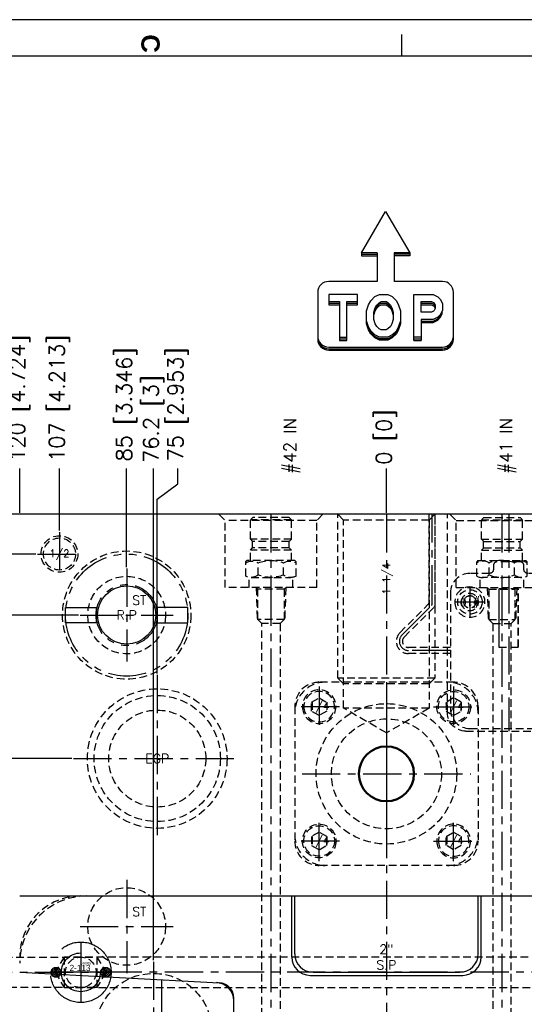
# Model space of a CAD drawing. Extents: x 2651 to 11825, y -3833 to 1075.
# Tile 404 of 656: x 4052 to 4217, y 752 to 1075. Entities that reach past the tile are written whole.
import ezdxf
from ezdxf.enums import TextEntityAlignment as Align

# ---------------------------------------------------------------- set-up
doc = ezdxf.new("R2010")
doc.units = 0
doc.header["$LTSCALE"] = 10
for name, pattern in [('CENTER', [2, 1.25, -0.25, 0.25, -0.25]), ('CNSCEN', [17, 15, -1, 0, -1]), ('CNSHID', [4, 3, -1]), ('HIDDEN', [0.375, 0.25, -0.125]), ('PHANTOM', [2.5, 1.25, -0.25, 0.25, -0.25, 0.25, -0.25])]:
    doc.linetypes.add(name, pattern=pattern)
doc.layers.get('0').update_dxf_attribs({"linetype": 'CONTINUOUS'})
doc.layers.get('Defpoints').update_dxf_attribs({"linetype": 'CONTINUOUS'})
for name, color, linetype in [('9', 3, 'CONTINUOUS'), ('BOX', 4, 'CONTINUOUS'), ('CEN', 1, 'CENTER'), ('COOL', 150, 'HIDDEN'), ('DIM', 3, 'CONTINUOUS'), ('DIVIDE', 5, 'PHANTOM'), ('HIDDEN', 6, 'HIDDEN'), ('PART', 7, 'CONTINUOUS'), ('TEXT', 4, 'CONTINUOUS'), ('WL1-HL', 4, 'CNSHID'), ('WOR1-CL', 1, 'CNSCEN'), ('WOR1-DL', 7, 'CONTINUOUS')]:
    doc.layers.add(name, color=color, linetype=linetype)
doc.layers.add('AM_4', color=7, linetype='CONTINUOUS', lineweight=50)
doc.styles.add('china', font='txt')
doc.styles.add('romanc', font='romanc.shx')
doc.styles.get("Standard").update_dxf_attribs({"font": 'romans.shx'})
doc.dimstyles.new('MM& INCH5', dxfattribs={"dimtxt": 5, "dimasz": 2.5, "dimexe": 1, "dimexo": 0.5, "dimtad": 0, "dimrnd": 1.38778e-17, "dimzin": 9, "dimdsep": 46, "dimtxsty": 'Standard', "dimblk": 'CLOSED', "dimcen": 0, "dimclrd": 3, "dimclre": 3, "dimclrt": 3, "dimazin": 2, "dimtfac": 0.75, "dimtofl": 0, "dimtmove": 0, "dimatfit": 3, "dimfxl": 0, "dimtolj": 1, "dimarcsym": 0})

# ---------------------------------------------------------------- blocks, each defined once
blk = doc.blocks.new('*X15')
at = {"color": 0}
for p, q in [((823.25, 392.63), (825.03, 394.41)), ((823.36, 392.02), (823.96, 392.62)), ((823.6, 393.68), (823.98, 394.05)), ((823.6, 391.56), (824.66, 392.62)), ((823.95, 391.2), (825.37, 392.62)), ((823.96, 392.62), (825.64, 394.3)), ((824.41, 390.95), (826.08, 392.62)), ((824.66, 392.62), (826.1, 394.06)), ((825, 390.84), (826.78, 392.62)), ((825.37, 392.62), (826.46, 393.71)), ((825.97, 391.1), (826.56, 391.69)), ((826.08, 392.62), (826.71, 393.25)), ((826.78, 392.62), (826.82, 392.66)), ((841.12, 392.82), (842.7, 394.39)), ((841.17, 392.16), (841.63, 392.62)), ((841.39, 391.67), (842.34, 392.62)), ((841.63, 392.62), (843.36, 394.35)), ((841.71, 391.29), (843.05, 392.62)), ((842.14, 391), (843.75, 392.62)), ((842.34, 392.62), (843.85, 394.13)), ((842.69, 390.85), (844.46, 392.62)), ((843.05, 392.62), (844.23, 393.81)), ((843.48, 390.93), (844.58, 392.04)), ((843.75, 392.62), (844.51, 393.38)), ((844.46, 392.62), (844.67, 392.83))]:
    blk.add_line(p, q, dxfattribs=at)
blk = doc.blocks.new('113')
at = {"layer": 'WL1-HL'}
for centre, radius in [((90.98, 1693.88), 9.92), ((90.98, 1693.88), 6.35), ((82.88, 1693.88), 1.62), ((99.07, 1693.88), 1.62)]:
    blk.add_circle(centre, radius, dxfattribs=at)
at = {"layer": 'WOR1-CL'}
for p, q in [((90.98, 1703.85), (90.98, 1683.91)), ((100.95, 1693.88), (81.01, 1693.88))]:
    blk.add_line(p, q, dxfattribs=at)
at = {"layer": 'WL1-HL', "xscale": 0.9064739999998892, "yscale": 0.9064739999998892, "zscale": 0.9064739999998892}
blk.add_blockref('*X15', (-664.99, 1337.98), dxfattribs=at)
at = {"layer": '9', "style": 'china'}
blk.add_text('2-113', height=2, dxfattribs=at).set_placement((87.3, 1694.32))
at = {"layer": 'WOR1-DL', "style": 'china', "oblique": 20}
blk.add_text('ARRK', height=0.8, dxfattribs=at).set_placement((91.2, 1696.42))
blk = doc.blocks.new('*U19', base_point=(246.84, 642.04))
for radius in [6, 5.25]:
    blk.add_circle((246.84, 642.04), radius)
at = {"layer": 'CEN'}
for p, q in [((246.84, 649.24), (246.84, 634.84)), ((239.64, 642.04), (254.04, 642.04))]:
    blk.add_line(p, q, dxfattribs=at)
blk = doc.blocks.new('*U21', base_point=(1919.08, 1659.82))
at = {"layer": 'CEN'}
for p, q in [((1919.08, 1675.06), (1919.08, 1644.58)), ((1903.84, 1659.82), (1934.32, 1659.82))]:
    blk.add_line(p, q, dxfattribs=at)
at = {"layer": 'HIDDEN'}
blk.add_circle((1919.08, 1659.82), 12.7, dxfattribs=at)
at = {"layer": 'PART'}
blk.add_circle((1919.08, 1659.82), 9.53, dxfattribs=at)
blk = doc.blocks.new('*U23', base_point=(2059.08, 1167.82))
at = {"layer": 'CEN'}
for p, q in [((2059.08, 1190.68), (2059.08, 1144.96)), ((2036.22, 1167.82), (2081.94, 1167.82))]:
    blk.add_line(p, q, dxfattribs=at)
at = {"layer": 'HIDDEN'}
blk.add_circle((2059.08, 1167.82), 19.05, dxfattribs=at)
blk = doc.blocks.new('*U24', base_point=(2059.08, 1617.82))
for radius in [22.85, 20.65, 15.88]:
    blk.add_circle((2059.08, 1617.82), radius)
at = {"layer": 'CEN'}
for p, q in [((2059.08, 1645.24), (2059.08, 1590.4)), ((2031.66, 1617.82), (2086.5, 1617.82))]:
    blk.add_line(p, q, dxfattribs=at)
blk = doc.blocks.new('A$C3FB17615')
at = {"layer": 'CEN'}
for p, q in [((0, 15.24), (0, -15.24)), ((-15.24, 0), (15.24, 0))]:
    blk.add_line(p, q, dxfattribs=at)
at = {"layer": 'HIDDEN', "color": 110}
blk.add_circle((0, 0), 12.7, dxfattribs=at)
at = {"layer": 'TEXT'}
blk.add_text('ST', height=3, dxfattribs=at).set_placement((1.8, 3.36))
blk = doc.blocks.new('A$C56154FA4')
at = {"layer": 'CEN'}
for p, q in [((-25, -29.19), (-25, 0)), ((0, 0), (0, -71)), ((-12.7, -23.9), (-12.7, -33.5)), ((-17.5, -28.7), (-7.9, -28.7)), ((-34.88, -39.48), (-25.29, -29.89)), ((-19.05, -44.6), (-32.76, -44.6)), ((12.7, -55.7), (12.7, -65.3)), ((7.9, -60.5), (17.5, -60.5))]:
    blk.add_line(p, q, dxfattribs=at)
for centre, radius, start, end in [((-26, -29.19), 1, 315, 0), ((-32.76, -41.6), 3, 135, 270)]:
    blk.add_arc(centre, radius, start, end, dxfattribs=at)
at = {"layer": 'HIDDEN'}
for p, q in [((-26, -28.77), (-26, 0)), ((-24, -29.6), (-24, 0)), ((-20.05, -65), (-20.05, 0)), ((20.05, -65), (20.05, 0)), ((3.73, -15.54), (-3.73, -15.54)), ((-5, -16.81), (-5, -18.08)), ((5, -18.08), (5, -16.81)), ((-6.27, -19.35), (-12.7, -19.35)), ((12.7, -19.35), (6.27, -19.35)), ((-19.05, -25.7), (-19.05, -63.8)), ((-3.18, -24.43), (-3.18, -43.48)), ((3.17, -24.43), (-3.18, -24.43)), ((-3.15, -43.48), (-3.15, -24.43)), ((3.15, -43.48), (3.15, -24.43)), ((3.17, -43.48), (3.17, -24.43)), ((19.05, -63.8), (19.05, -25.7)), ((-35.59, -38.77), (-26.29, -29.48)), ((-34.17, -40.19), (-24.29, -30.31)), ((-19.05, -43.6), (-32.76, -43.6)), ((-3.18, -43.48), (3.17, -43.48)), ((-19.05, -45.6), (-32.76, -45.6)), ((-12.7, -70.15), (12.7, -70.15)), ((-14.05, -71), (14.05, -71))]:
    blk.add_line(p, q, dxfattribs=at)
at = {"layer": 'HIDDEN', "extrusion": (0, 0, -1)}
for centre, radius in [((12.7, -28.75), 4.95), ((12.7, -28.75), 2.81), ((12.7, -28.7), 2), ((-12.7, -60.5), 4.95), ((-12.7, -60.5), 2.81), ((-12.7, -60.5), 2)]:
    blk.add_circle(centre, radius, dxfattribs=at)
at = {"layer": 'HIDDEN'}
for centre, radius in [((-12.7, -28.7), 4), ((-12.7, -28.7), 2), ((12.7, -60.5), 4), ((12.7, -60.5), 2)]:
    blk.add_circle(centre, radius, dxfattribs=at)
for centre, radius, start, end in [((-3.73, -16.81), 1.27, 90, 180), ((3.73, -16.81), 1.27, 0, 90), ((-12.7, -25.7), 6.35, 90, 180), ((12.7, -25.7), 6.35, 360, 90), ((-27, -28.77), 1, 315, 0), ((-25, -29.6), 1, 315, 0), ((-32.76, -41.6), 4, 135, 270), ((-32.76, -41.6), 2, 135, 270), ((-12.7, -63.8), 6.35, 180, 270), ((12.7, -63.8), 6.35, 270, 0)]:
    blk.add_arc(centre, radius, start, end, dxfattribs=at)
at = {"layer": 'HIDDEN', "extrusion": (0, 0, -1)}
for centre, radius, start, end in [((6.27, -18.08), 1.27, 180, 270), ((-6.27, -18.08), 1.27, 270, 0), ((14.05, -65), 6, 270, 0), ((-14.05, -65), 6, 180, 270)]:
    blk.add_arc(centre, radius, start, end, dxfattribs=at)
at = {"layer": 'TEXT'}
for p in [(-12.7, -28.7), (12.7, -60.5)]:
    blk.add_text('#10', height=2.5, rotation=180, dxfattribs=at).set_placement(p, align=Align.MIDDLE)
blk = doc.blocks.new('FDSFG')
at = {"color": 4}
blk.add_line((2354.35, 1250.01), (2354.35, 1256.01), dxfattribs=at)
at = {"layer": 'BOX', "color": 3}
for points in [[(1944.35, 1260.01), (1944.35, 120.01), (2764.35, 120.01), (2764.35, 1260.01)], [(1954.35, 1250.01), (1954.35, 130.01), (2754.35, 130.01), (2754.35, 1250.01)]]:
    blk.add_lwpolyline(points, close=True, dxfattribs=at)
at = {"color": 4, "insert": (2288.35, 1256.01), "char_height": 5, "attachment_point": 1, "rotation": 270}
blk.add_mtext_dynamic_manual_height_columns('{\\fArial|b1|i0|c0|p34;\\C6;C}', width=6, gutter_width=12.5, heights=[0], dxfattribs=at)
blk = doc.blocks.new('A$C35902FFC')
at = {"layer": 'DIM'}
for p, q in [((-5.88, 20.49), (-1.93, 27.27)), ((-1.93, 27.27), (2.02, 20.49)), ((-5.88, 20.49), (-5.88, 20.01)), ((-3.31, 20.49), (-5.88, 20.49)), ((-5.88, 20.25), (-3.31, 20.25)), ((-5.88, 20.01), (-3.31, 20.01)), ((-3.31, 20.49), (-3.31, 15.8)), ((2.02, 20.49), (-0.55, 20.49)), ((-0.55, 20.49), (-0.55, 15.8)), ((2.02, 20.25), (-0.55, 20.25)), ((2.02, 20.01), (-0.55, 20.01)), ((2.02, 20.49), (2.02, 20.01)), ((-3.31, 15.8), (-11.23, 15.8)), ((7.38, 15.8), (-0.55, 15.8)), ((-13.03, 14), (-13.03, 6.35)), ((-6.54, 13.69), (-11.22, 13.69)), ((-11.22, 13.69), (-11.22, 11.98)), ((-6.54, 11.98), (-6.54, 13.69)), ((2.68, 6.15), (2.68, 13.69)), ((2.68, 13.69), (5.87, 13.69)), ((5.87, 13.69), (6.63, 13.3)), ((6.63, 13.3), (7, 12.9)), ((7, 12.9), (7.38, 12.18)), ((9.18, 6.35), (9.18, 14)), ((-11.22, 12.49), (-9.48, 12.49)), ((-11.22, 12.25), (-9.48, 12.25)), ((-11.22, 11.98), (-9.48, 11.98)), ((-9.48, 12.49), (-9.48, 6.15)), ((-8.28, 12.49), (-6.54, 12.49)), ((-8.28, 6.15), (-8.28, 12.49)), ((-8.28, 12.25), (-6.54, 12.25)), ((-8.28, 11.98), (-6.54, 11.98)), ((3.88, 12.49), (5.58, 12.49)), ((3.88, 10.76), (3.88, 12.49)), ((3.88, 12.25), (5.58, 12.25)), ((3.88, 11.98), (5.58, 11.98)), ((5.58, 12.49), (5.9, 12.33)), ((5.58, 12.25), (5.9, 12.09)), ((5.58, 11.98), (5.9, 11.82)), ((5.9, 12.33), (6.01, 12.21)), ((5.9, 12.09), (6.01, 11.97)), ((5.9, 11.82), (6.01, 11.7)), ((6.01, 12.21), (6.18, 11.89)), ((6.01, 11.97), (6.18, 11.65)), ((6.01, 11.7), (6.18, 11.38)), ((6.18, 11.36), (6.01, 11.04)), ((6.18, 11.89), (6.18, 11.36)), ((7.38, 12.18), (7.38, 11.07)), ((5.58, 10.76), (3.88, 10.76)), ((5.9, 10.92), (5.58, 10.76)), ((6.63, 9.94), (5.87, 9.56)), ((6.01, 11.04), (5.9, 10.92)), ((7, 10.35), (6.63, 9.94)), ((7.38, 11.07), (7, 10.35)), ((5.87, 9.56), (3.88, 9.56)), ((3.88, 9.56), (3.88, 6.15)), ((-9.48, 6.66), (-8.28, 6.66)), ((3.88, 6.66), (2.68, 6.66)), ((-11.23, 5.06), (7.38, 5.06)), ((-9.48, 6.42), (-8.28, 6.42)), ((-9.48, 6.15), (-8.28, 6.15)), ((2.68, 6.42), (3.88, 6.42)), ((2.68, 6.15), (3.88, 6.15)), ((-11.23, 4.79), (7.38, 4.79)), ((-11.23, 4.55), (7.38, 4.55))]:
    blk.add_line(p, q, dxfattribs=at)
for points in [[(-1.56, 6.66), (-2.94, 6.66), (-3.7, 7.04), (-4.37, 7.74), (-4.71, 8.39), (-5.04, 9.37), (-5.04, 10.98), (-4.71, 11.95), (-4.37, 12.63), (-3.7, 13.31), (-2.94, 13.69), (-1.56, 13.69), (-0.83, 13.31), (-0.13, 12.63), (0.19, 11.94), (0.52, 10.98), (0.52, 9.37), (0.19, 8.4), (-0.13, 7.74), (-0.83, 7.04)], [(-1.85, 7.86), (-2.66, 7.86), (-2.98, 8.02), (-3.39, 8.44), (-3.61, 8.87), (-3.85, 9.57), (-3.85, 10.78), (-3.61, 11.48), (-3.39, 11.92), (-2.99, 12.32), (-2.66, 12.49), (-1.85, 12.49), (-1.54, 12.33), (-1.12, 11.93), (-0.92, 11.49), (-0.68, 10.78), (-0.68, 9.57), (-0.92, 8.86), (-1.12, 8.44), (-1.54, 8.02)]]:
    blk.add_lwpolyline(points, close=True, dxfattribs=at)
for points in [[(-3.85, 9.82), (-3.85, 10.52), (-3.61, 11.23), (-3.39, 11.67), (-2.99, 12.07), (-2.66, 12.23), (-1.85, 12.23), (-1.54, 12.07), (-1.12, 11.67), (-0.92, 11.24), (-0.68, 10.52), (-0.68, 9.82)], [(-3.85, 9.58), (-3.85, 10.28), (-3.61, 10.99), (-3.39, 11.43), (-2.99, 11.83), (-2.66, 11.99), (-1.85, 11.99), (-1.54, 11.83), (-1.12, 11.43), (-0.92, 11), (-0.68, 10.28), (-0.68, 9.58)], [(7.38, 11.67), (7.38, 11.07)], [(-1.56, 6.4), (-2.94, 6.4), (-3.7, 6.78), (-4.37, 7.48), (-4.71, 8.14), (-5.04, 9.11), (-5.04, 10.21)], [(-1.56, 6.16), (-2.94, 6.16), (-3.7, 6.54), (-4.37, 7.24), (-4.71, 7.9), (-5.04, 8.87), (-5.04, 9.97)], [(0.52, 10.21), (0.52, 9.11), (0.19, 8.15), (-0.13, 7.48), (-0.83, 6.78), (-1.56, 6.4)], [(0.52, 9.97), (0.52, 8.87), (0.19, 7.91), (-0.13, 7.24), (-0.83, 6.54), (-1.56, 6.16)], [(3.88, 9.32), (5.87, 9.32), (6.63, 9.7), (7, 10.11), (7.38, 10.83)], [(3.88, 9.08), (5.87, 9.08), (6.63, 9.46), (7, 9.87), (7.38, 10.59)]]:
    blk.add_lwpolyline(points, dxfattribs=at)
for centre, start, end in [((-11.23, 14), 90, 180), ((7.38, 14), 0, 90), ((-11.23, 6.86), 180, 270), ((-11.23, 6.59), 180, 270), ((7.38, 6.86), 270, 0), ((7.38, 6.59), 270, 0), ((-11.23, 6.35), 180, 270), ((7.38, 6.35), 270, 0)]:
    blk.add_arc(centre, 1.8, start, end, dxfattribs=at)
blk = doc.blocks.new('*D108')
at = {"layer": 'Defpoints', "color": 0}
for p in [(4171.68, 927.64), (4171.68, 912.64), (4171.68, 387.64)]:
    blk.add_point(p, dxfattribs=at)
at = {"layer": 'DIM', "color": 3, "lineweight": -2}
blk.add_line((4171.68, 913.14), (4171.68, 927.64), dxfattribs=at)
at = {"layer": 'DIM', "color": 3, "insert": (4171.68, 937.91), "char_height": 5, "attachment_point": 5, "rotation": 90}
blk.add_mtext('\\A1;0 [0]', dxfattribs=at)
blk = doc.blocks.new('_Closed')
at = {"color": 0, "linetype": 'ByBlock', "lineweight": -2}
for p, q in [((-1, 0.17), (0, 0)), ((-1, 0.17), (-1, -0.17)), ((0, 0), (-1, -0.17)), ((0, 0), (-1, 0))]:
    blk.add_line(p, q, dxfattribs=at)
blk = doc.blocks.new('*D109')
at = {"layer": 'Defpoints', "color": 0}
for p in [(4086.68, 927.64), (4086.68, 894.88), (4171.68, 387.64)]:
    blk.add_point(p, dxfattribs=at)
at = {"layer": 'DIM', "color": 3, "lineweight": -2}
blk.add_line((4086.68, 895.38), (4086.68, 927.64), dxfattribs=at)
at = {"layer": 'DIM', "color": 3, "insert": (4086.68, 948.62), "char_height": 5, "attachment_point": 5, "rotation": 90}
blk.add_mtext('\\A1;85 [3.346]', dxfattribs=at)
blk = doc.blocks.new('*D110')
at = {"layer": 'Defpoints', "color": 0}
for p in [(4064.68, 927.64), (4064.68, 906.84), (4171.68, 387.64)]:
    blk.add_point(p, dxfattribs=at)
at = {"layer": 'DIM', "color": 3, "lineweight": -2}
blk.add_line((4064.68, 907.34), (4064.68, 927.64), dxfattribs=at)
at = {"layer": 'DIM', "color": 3, "insert": (4064.68, 950.65), "char_height": 5, "attachment_point": 5, "rotation": 90}
blk.add_mtext('\\A1;107 [4.213]', dxfattribs=at)
blk = doc.blocks.new('*D111')
at = {"layer": 'Defpoints', "color": 0}
for p in [(4051.68, 927.64), (4051.68, 912.64), (4171.68, 387.64)]:
    blk.add_point(p, dxfattribs=at)
at = {"layer": 'DIM', "color": 3, "lineweight": -2}
blk.add_line((4051.68, 913.14), (4051.68, 927.64), dxfattribs=at)
at = {"layer": 'DIM', "color": 3, "insert": (4051.68, 950.65), "char_height": 5, "attachment_point": 5, "rotation": 90}
blk.add_mtext('\\A1;120 [4.724]', dxfattribs=at)
blk = doc.blocks.new('*D112')
at = {"layer": 'Defpoints', "color": 0}
for p in [(3974.68, 927.64), (3974.68, 892.82), (4171.68, 387.64)]:
    blk.add_point(p, dxfattribs=at)
at = {"layer": 'DIM', "color": 3, "lineweight": -2}
blk.add_line((3974.68, 893.32), (3974.68, 927.64), dxfattribs=at)
at = {"layer": 'DIM', "color": 3, "insert": (3974.68, 950.65), "char_height": 5, "attachment_point": 5, "rotation": 90}
blk.add_mtext('\\A1;197 [7.756]', dxfattribs=at)
blk = doc.blocks.new('*D113')
at = {"layer": 'Defpoints', "color": 0}
for p in [(3966.68, 927.64), (3971.68, 807.17), (4171.68, 387.64)]:
    blk.add_point(p, dxfattribs=at)
at = {"layer": 'DIM', "color": 3, "lineweight": -2}
for p, q in [((3966.68, 922.64), (3966.68, 927.64)), ((3971.68, 917.64), (3966.68, 922.64)), ((3971.68, 807.67), (3971.68, 917.64))]:
    blk.add_line(p, q, dxfattribs=at)
at = {"layer": 'DIM', "color": 3, "insert": (3966.68, 951.01), "char_height": 5, "attachment_point": 5, "rotation": 90}
blk.add_mtext('\\A1;200 [7.874]', dxfattribs=at)
blk = doc.blocks.new('*D114')
at = {"layer": 'Defpoints', "color": 0}
for p in [(3931.68, 927.64), (3931.68, 912.64), (4171.68, 387.64)]:
    blk.add_point(p, dxfattribs=at)
at = {"layer": 'DIM', "color": 3, "lineweight": -2}
blk.add_line((3931.68, 913.14), (3931.68, 927.64), dxfattribs=at)
at = {"layer": 'DIM', "color": 3, "insert": (3931.68, 951.01), "char_height": 5, "attachment_point": 5, "rotation": 90}
blk.add_mtext('\\A1;240 [9.449]', dxfattribs=at)
blk = doc.blocks.new('*D115')
at = {"layer": 'Defpoints', "color": 0}
for p in [(3896.68, 927.64), (3896.68, 910.64), (4171.68, 387.64)]:
    blk.add_point(p, dxfattribs=at)
at = {"layer": 'DIM', "color": 3, "lineweight": -2}
blk.add_line((3896.68, 911.14), (3896.68, 927.64), dxfattribs=at)
at = {"layer": 'DIM', "color": 3, "insert": (3896.68, 953.39), "char_height": 5, "attachment_point": 5, "rotation": 90}
blk.add_mtext('\\A1;275 [10.827]', dxfattribs=at)
blk = doc.blocks.new('*D116')
at = {"layer": 'Defpoints', "color": 0}
for p in [(4278.68, 927.64), (4278.68, 906.84), (4171.68, 387.64)]:
    blk.add_point(p, dxfattribs=at)
at = {"layer": 'DIM', "color": 3, "lineweight": -2}
blk.add_line((4278.68, 907.34), (4278.68, 927.64), dxfattribs=at)
at = {"layer": 'DIM', "color": 3, "insert": (4278.68, 950.65), "char_height": 5, "attachment_point": 5, "rotation": 90}
blk.add_mtext('\\A1;107 [4.213]', dxfattribs=at)
blk = doc.blocks.new('*D117')
at = {"layer": 'Defpoints', "color": 0}
for p in [(4291.68, 927.64), (4291.68, 912.64), (4171.68, 387.64)]:
    blk.add_point(p, dxfattribs=at)
at = {"layer": 'DIM', "color": 3, "lineweight": -2}
blk.add_line((4291.68, 913.14), (4291.68, 927.64), dxfattribs=at)
at = {"layer": 'DIM', "color": 3, "insert": (4291.68, 950.65), "char_height": 5, "attachment_point": 5, "rotation": 90}
blk.add_mtext('\\A1;120 [4.724]', dxfattribs=at)
blk = doc.blocks.new('*D118')
at = {"layer": 'Defpoints', "color": 0}
for p in [(4368.68, 927.64), (4368.68, 892.82), (4171.68, 387.64)]:
    blk.add_point(p, dxfattribs=at)
at = {"layer": 'DIM', "color": 3, "lineweight": -2}
blk.add_line((4368.68, 893.32), (4368.68, 927.64), dxfattribs=at)
at = {"layer": 'DIM', "color": 3, "insert": (4368.68, 950.65), "char_height": 5, "attachment_point": 5, "rotation": 90}
blk.add_mtext('\\A1;197 [7.756]', dxfattribs=at)
blk = doc.blocks.new('*D119')
at = {"layer": 'Defpoints', "color": 0}
for p in [(4376.68, 927.64), (4371.68, 807.17), (4171.68, 387.64)]:
    blk.add_point(p, dxfattribs=at)
at = {"layer": 'DIM', "color": 3, "lineweight": -2}
for p, q in [((4376.68, 922.64), (4376.68, 927.64)), ((4371.68, 917.64), (4376.68, 922.64)), ((4371.68, 807.67), (4371.68, 917.64))]:
    blk.add_line(p, q, dxfattribs=at)
at = {"layer": 'DIM', "color": 3, "insert": (4376.68, 951.01), "char_height": 5, "attachment_point": 5, "rotation": 90}
blk.add_mtext('\\A1;200 [7.874]', dxfattribs=at)
blk = doc.blocks.new('*D120')
at = {"layer": 'Defpoints', "color": 0}
for p in [(4411.68, 927.64), (4411.68, 912.64), (4171.68, 387.64)]:
    blk.add_point(p, dxfattribs=at)
at = {"layer": 'DIM', "color": 3, "lineweight": -2}
blk.add_line((4411.68, 913.14), (4411.68, 927.64), dxfattribs=at)
at = {"layer": 'DIM', "color": 3, "insert": (4411.68, 951.01), "char_height": 5, "attachment_point": 5, "rotation": 90}
blk.add_mtext('\\A1;240 [9.449]', dxfattribs=at)
blk = doc.blocks.new('*D121')
at = {"layer": 'Defpoints', "color": 0}
for p in [(4446.68, 927.64), (4446.68, 910.64), (4171.68, 387.64)]:
    blk.add_point(p, dxfattribs=at)
at = {"layer": 'DIM', "color": 3, "lineweight": -2}
blk.add_line((4446.68, 911.14), (4446.68, 927.64), dxfattribs=at)
at = {"layer": 'DIM', "color": 3, "insert": (4446.68, 953.39), "char_height": 5, "attachment_point": 5, "rotation": 90}
blk.add_mtext('\\A1;275 [10.827]', dxfattribs=at)
blk = doc.blocks.new('*D122')
at = {"layer": 'Defpoints', "color": 0}
for p in [(3881, 912.64), (3898.68, 912.64), (4171.68, 387.64)]:
    blk.add_point(p, dxfattribs=at)
at = {"layer": 'DIM', "color": 3, "lineweight": -2}
blk.add_line((3898.18, 912.64), (3881, 912.64), dxfattribs=at)
at = {"layer": 'DIM', "color": 3, "insert": (3855.26, 912.64), "char_height": 5, "attachment_point": 5}
blk.add_mtext('\\A1;525 [20.669]', dxfattribs=at)
blk = doc.blocks.new('*D123')
at = {"layer": 'Defpoints', "color": 0}
for p in [(3857.84, 862.64), (3869.98, 862.64), (4171.68, 387.64)]:
    blk.add_point(p, dxfattribs=at)
at = {"layer": 'DIM', "color": 3, "lineweight": -2}
blk.add_line((3869.48, 862.64), (3857.84, 862.64), dxfattribs=at)
at = {"layer": 'DIM', "color": 3, "insert": (3832.1, 862.64), "char_height": 5, "attachment_point": 5}
blk.add_mtext('\\A1;475 [18.701]', dxfattribs=at)
blk = doc.blocks.new('*D124')
at = {"layer": 'Defpoints', "color": 0}
for p in [(3941.5, 859.64), (3857.84, 854.64), (4171.68, 387.64)]:
    blk.add_point(p, dxfattribs=at)
at = {"layer": 'DIM', "color": 3, "lineweight": -2}
for p, q in [((3867.84, 859.64), (3862.84, 854.64)), ((3941, 859.64), (3867.84, 859.64)), ((3862.84, 854.64), (3857.84, 854.64))]:
    blk.add_line(p, q, dxfattribs=at)
at = {"layer": 'DIM', "color": 3, "insert": (3832.1, 854.64), "char_height": 5, "attachment_point": 5}
blk.add_mtext('\\A1;472 [18.583]', dxfattribs=at)
blk = doc.blocks.new('*D125')
at = {"layer": 'Defpoints', "color": 0}
for p in [(3870.05, 797.64), (3962.16, 797.64), (4171.68, 387.64)]:
    blk.add_point(p, dxfattribs=at)
at = {"layer": 'DIM', "color": 3, "lineweight": -2}
blk.add_line((3961.66, 797.64), (3870.05, 797.64), dxfattribs=at)
at = {"layer": 'DIM', "color": 3, "insert": (3844.3, 797.64), "char_height": 5, "attachment_point": 5}
blk.add_mtext('\\A1;410 [16.142]', dxfattribs=at)
blk = doc.blocks.new('*D126')
at = {"layer": 'Defpoints', "color": 0}
for p in [(3870.05, 832.64), (4069.26, 832.64), (4171.68, 387.64)]:
    blk.add_point(p, dxfattribs=at)
at = {"layer": 'DIM', "color": 3, "lineweight": -2}
blk.add_line((4068.76, 832.64), (3870.05, 832.64), dxfattribs=at)
at = {"layer": 'DIM', "color": 3, "insert": (3846.68, 832.64), "char_height": 5, "attachment_point": 5}
blk.add_mtext('\\A1;445 [17.52]', dxfattribs=at)
blk = doc.blocks.new('*D127')
at = {"layer": 'Defpoints', "color": 0}
for p in [(3857.84, 879.64), (4071.44, 879.64), (4171.68, 387.64)]:
    blk.add_point(p, dxfattribs=at)
at = {"layer": 'DIM', "color": 3, "lineweight": -2}
blk.add_line((4070.94, 879.64), (3857.84, 879.64), dxfattribs=at)
at = {"layer": 'DIM', "color": 3, "insert": (3834.48, 879.64), "char_height": 5, "attachment_point": 5}
blk.add_mtext('\\A1;492 [19.37]', dxfattribs=at)
blk = doc.blocks.new('*D128')
at = {"layer": 'Defpoints', "color": 0}
for p in [(3857.84, 899.64), (4057.48, 899.64), (4171.68, 387.64)]:
    blk.add_point(p, dxfattribs=at)
at = {"layer": 'DIM', "color": 3, "lineweight": -2}
blk.add_line((4056.98, 899.64), (3857.84, 899.64), dxfattribs=at)
at = {"layer": 'DIM', "color": 3, "insert": (3832.1, 899.64), "char_height": 5, "attachment_point": 5}
blk.add_mtext('\\A1;512 [20.157]', dxfattribs=at)
blk = doc.blocks.new('*D130')
at = {"layer": 'Defpoints', "color": 0}
for p in [(3870.05, 762.64), (3896.68, 762.64), (4171.68, 387.64)]:
    blk.add_point(p, dxfattribs=at)
at = {"layer": 'DIM', "color": 3, "lineweight": -2}
blk.add_line((3896.18, 762.64), (3870.05, 762.64), dxfattribs=at)
at = {"layer": 'DIM', "color": 3, "insert": (3844.3, 762.64), "char_height": 5, "attachment_point": 5}
blk.add_mtext('\\A1;375 [14.764]', dxfattribs=at)
blk = doc.blocks.new('*D156')
at = {"layer": 'Defpoints', "color": 0}
for p in [(4095.48, 927.64), (4095.48, 766.1), (4171.68, 387.64)]:
    blk.add_point(p, dxfattribs=at)
at = {"layer": 'DIM', "color": 3, "lineweight": -2}
blk.add_line((4095.48, 766.6), (4095.48, 927.64), dxfattribs=at)
at = {"layer": 'DIM', "color": 3, "insert": (4095.48, 943.86), "char_height": 5, "attachment_point": 5, "rotation": 90}
blk.add_mtext('\\A1;76.2 [3]', dxfattribs=at)
blk = doc.blocks.new('*D157')
at = {"layer": 'Defpoints', "color": 0}
for p in [(4103.48, 927.64), (4096.68, 860.06), (4171.68, 387.64)]:
    blk.add_point(p, dxfattribs=at)
at = {"layer": 'DIM', "color": 3, "lineweight": -2}
for p, q in [((4103.48, 922.64), (4103.48, 927.64)), ((4096.68, 917.64), (4103.48, 922.64)), ((4096.68, 860.56), (4096.68, 917.64))]:
    blk.add_line(p, q, dxfattribs=at)
at = {"layer": 'DIM', "color": 3, "insert": (4103.48, 948.62), "char_height": 5, "attachment_point": 5, "rotation": 90}
blk.add_mtext('\\A1;75 [2.953]', dxfattribs=at)
blk = doc.blocks.new('*D158')
at = {"layer": 'Defpoints', "color": 0}
for p in [(4247.88, 927.64), (4247.88, 766.1), (4171.68, 387.64)]:
    blk.add_point(p, dxfattribs=at)
at = {"layer": 'DIM', "color": 3, "lineweight": -2}
blk.add_line((4247.88, 766.6), (4247.88, 927.64), dxfattribs=at)
at = {"layer": 'DIM', "color": 3, "insert": (4247.88, 943.86), "char_height": 5, "attachment_point": 5, "rotation": 90}
blk.add_mtext('\\A1;76.2 [3]', dxfattribs=at)
blk = doc.blocks.new('*D159')
at = {"layer": 'Defpoints', "color": 0}
for p in [(4239.88, 927.64), (4246.68, 860.06), (4171.68, 387.64)]:
    blk.add_point(p, dxfattribs=at)
at = {"layer": 'DIM', "color": 3, "lineweight": -2}
for p, q in [((4239.88, 922.64), (4239.88, 927.64)), ((4246.68, 917.64), (4239.88, 922.64)), ((4246.68, 860.56), (4246.68, 917.64))]:
    blk.add_line(p, q, dxfattribs=at)
at = {"layer": 'DIM', "color": 3, "insert": (4239.88, 948.62), "char_height": 5, "attachment_point": 5, "rotation": 90}
blk.add_mtext('\\A1;75 [2.953]', dxfattribs=at)
blk = doc.blocks.new('*D160')
at = {"layer": 'Defpoints', "color": 0}
for p in [(4381.21, 797.64), (4473.32, 797.64), (4171.68, 387.64)]:
    blk.add_point(p, dxfattribs=at)
at = {"layer": 'DIM', "color": 3, "lineweight": -2}
blk.add_line((4381.71, 797.64), (4473.32, 797.64), dxfattribs=at)
at = {"layer": 'DIM', "color": 3, "insert": (4499.07, 797.64), "char_height": 5, "attachment_point": 5}
blk.add_mtext('\\A1;410 [16.142]', dxfattribs=at)
blk = doc.blocks.new('*D161')
at = {"layer": 'Defpoints', "color": 0}
for p in [(4274.1, 832.64), (4473.32, 832.64), (4171.68, 387.64)]:
    blk.add_point(p, dxfattribs=at)
at = {"layer": 'DIM', "color": 3, "lineweight": -2}
blk.add_line((4274.6, 832.64), (4473.32, 832.64), dxfattribs=at)
at = {"layer": 'DIM', "color": 3, "insert": (4496.68, 832.64), "char_height": 5, "attachment_point": 5}
blk.add_mtext('\\A1;445 [17.52]', dxfattribs=at)
blk = doc.blocks.new('*D162')
at = {"layer": 'Defpoints', "color": 0}
for p in [(4271.92, 879.64), (4485.53, 879.64), (4171.68, 387.64)]:
    blk.add_point(p, dxfattribs=at)
at = {"layer": 'DIM', "color": 3, "lineweight": -2}
blk.add_line((4272.42, 879.64), (4485.53, 879.64), dxfattribs=at)
at = {"layer": 'DIM', "color": 3, "insert": (4508.89, 879.64), "char_height": 5, "attachment_point": 5}
blk.add_mtext('\\A1;492 [19.37]', dxfattribs=at)
blk = doc.blocks.new('*D163')
at = {"layer": 'Defpoints', "color": 0}
for p in [(4285.88, 899.64), (4485.53, 899.64), (4171.68, 387.64)]:
    blk.add_point(p, dxfattribs=at)
at = {"layer": 'DIM', "color": 3, "lineweight": -2}
blk.add_line((4286.38, 899.64), (4485.53, 899.64), dxfattribs=at)
at = {"layer": 'DIM', "color": 3, "insert": (4511.27, 899.64), "char_height": 5, "attachment_point": 5}
blk.add_mtext('\\A1;512 [20.157]', dxfattribs=at)
blk = doc.blocks.new('*D165')
at = {"layer": 'Defpoints', "color": 0}
for p in [(4446.68, 762.64), (4473.32, 762.64), (4171.68, 387.64)]:
    blk.add_point(p, dxfattribs=at)
at = {"layer": 'DIM', "color": 3, "lineweight": -2}
blk.add_line((4447.18, 762.64), (4473.32, 762.64), dxfattribs=at)
at = {"layer": 'DIM', "color": 3, "insert": (4499.07, 762.64), "char_height": 5, "attachment_point": 5}
blk.add_mtext('\\A1;375 [14.764]', dxfattribs=at)
blk = doc.blocks.new('*D190')
at = {"layer": 'Defpoints', "color": 0}
for p in [(4401.86, 859.64), (4485.53, 859.64), (4171.68, 387.64)]:
    blk.add_point(p, dxfattribs=at)
at = {"layer": 'DIM', "color": 3, "lineweight": -2}
blk.add_line((4402.36, 859.64), (4485.53, 859.64), dxfattribs=at)
at = {"layer": 'DIM', "color": 3, "insert": (4511.27, 859.64), "char_height": 5, "attachment_point": 5}
blk.add_mtext('\\A1;472 [18.583]', dxfattribs=at)
blk = doc.blocks.new('*U32', base_point=(1786.83, 913.03))
for p, q in [((1786.83, 915.91), (1784.33, 914.47)), ((1789.33, 914.47), (1786.83, 915.91)), ((1784.33, 914.47), (1784.33, 911.58)), ((1789.33, 911.58), (1789.33, 914.47)), ((1784.33, 911.58), (1786.83, 910.14)), ((1786.83, 910.14), (1789.33, 911.58))]:
    blk.add_line(p, q)
for radius in [5.5, 5]:
    blk.add_circle((1786.83, 913.03), radius)
at = {"layer": 'CEN'}
for p, q in [((1786.83, 919.63), (1786.83, 906.43)), ((1780.23, 913.03), (1793.43, 913.03))]:
    blk.add_line(p, q, dxfattribs=at)
blk = doc.blocks.new('A$C3EAE2767')
at = {"layer": 'AM_4'}
blk.add_circle((0, 0), 9, dxfattribs=at)
at = {"layer": 'CEN'}
for p, q in [((0, 27.6), (0, -27.6)), ((-27.6, 0), (27.6, 0))]:
    blk.add_line(p, q, dxfattribs=at)
at = {"layer": 'HIDDEN'}
for p, q in [((22, 30), (-22, 30)), ((-30, 22), (-30, -22)), ((30, 22), (30, -22)), ((22, -30), (-22, -30))]:
    blk.add_line(p, q, dxfattribs=at)
for radius in [23, 18]:
    blk.add_circle((0, 0), radius, dxfattribs=at)
for centre, radius, start, end in [((-20, 20), 10, 90, 180), ((-22, 22), 8, 90, 180), ((20, 20), 10, 0, 90), ((22, 22), 8, 0, 90), ((-20, -20), 10, 180, 270), ((-22, -22), 8, 180, 270), ((20, -20), 10, 270, 0), ((22, -22), 8, 270, 0)]:
    blk.add_arc(centre, radius, start, end, dxfattribs=at)
at = {"layer": 'HIDDEN', "xscale": -1}
blk.add_blockref('*U32', (-22, 22), dxfattribs=at)
at = {"layer": 'HIDDEN'}
blk.add_blockref('*U32', (22, 22), dxfattribs=at)
at = {"layer": 'HIDDEN', "rotation": 180}
blk.add_blockref('*U32', (-22, -22), dxfattribs=at)
at = {"layer": 'HIDDEN', "xscale": -1, "rotation": 180}
blk.add_blockref('*U32', (22, -22), dxfattribs=at)
at = {"layer": 'TEXT'}
for p in [(-22, 22), (22, 22), (-22, -22), (22, -22)]:
    blk.add_text('1/4', height=2.5, dxfattribs=at).set_placement(p, align=Align.MIDDLE)
blk = doc.blocks.new('A$C5AB75B32')
at = {"layer": 'DIM'}
blk.add_blockref('A$C3EAE2767', (0, 0), dxfattribs=at)
blk = doc.blocks.new('fghdddd')
at = {"layer": 'COOL'}
for p, q in [((-3460.77, 1229.38), (-3460.77, 1199.38)), ((-3460.77, 1229.38), (-3438.77, 1229.38)), ((-3436.77, 1231.38), (-3438.77, 1229.38)), ((-3438.77, 1229.38), (-3438.77, 1199.38)), ((-3457.04, 1222.63), (-3452.28, 1222.63)), ((-3451.88, 1222.23), (-3452.28, 1222.63)), ((-3451.88, 1222.23), (-3451.88, 1206.52)), ((-3460.77, 1221.54), (-3457.45, 1221.54)), ((-3457.45, 1207.87), (-3457.45, 1220.88)), ((-3451.88, 1221.11), (-3448.53, 1221.11)), ((-3448.53, 1221.11), (-3448.53, 1207.65)), ((-3448.53, 1221.11), (-3447.76, 1220.34)), ((-3447.76, 1220.37), (-3445.67, 1220.37)), ((-3447.76, 1220.34), (-3447.76, 1208.38)), ((-3444.91, 1221.11), (-3445.67, 1220.34)), ((-3445.67, 1220.34), (-3445.67, 1208.38)), ((-3444.91, 1221.11), (-3444.91, 1207.65)), ((-3444.91, 1221.11), (-3438.53, 1221.11)), ((-3438.53, 1221.11), (-3437.77, 1220.34)), ((-3438.53, 1221.11), (-3438.53, 1207.65)), ((-3437.77, 1220.34), (-3437.77, 1208.41)), ((-3456.64, 1218.5), (-3452.67, 1218.5)), ((-3456.64, 1210.25), (-3452.67, 1210.25)), ((-3460.77, 1207.21), (-3457.45, 1207.21)), ((-3457.04, 1206.13), (-3452.28, 1206.13)), ((-3452.28, 1206.13), (-3451.88, 1206.52)), ((-3451.88, 1207.65), (-3448.53, 1207.65)), ((-3448.53, 1207.65), (-3447.79, 1208.38)), ((-3447.79, 1208.38), (-3445.65, 1208.38)), ((-3444.91, 1207.65), (-3445.65, 1208.38)), ((-3444.91, 1207.65), (-3438.53, 1207.65)), ((-3438.53, 1207.65), (-3437.77, 1208.41)), ((-3460.77, 1199.38), (-3438.77, 1199.38)), ((-3436.77, 1197.38), (-3438.77, 1199.38))]:
    blk.add_line(p, q, dxfattribs=at)
at = {"layer": 'COOL', "color": 1, "linetype": 'CENTER'}
blk.add_line((-3436.77, 1214.38), (-3460.77, 1214.38), dxfattribs=at)
at = {"layer": 'COOL'}
for centre, radius, start, end in [((-3453.53, 1220.88), 3.92, 153.6082, 217.3856), ((-3455.97, 1220.56), 3.89, 327.972, 32.028), ((-3446.32, 1214.38), 11.11, 158.2132, 201.7867), ((-3462.99, 1214.38), 11.11, 338.2133, 21.7868), ((-3453.53, 1207.87), 3.92, 142.6141, 206.3915), ((-3455.97, 1208.19), 3.89, 327.972, 32.028)]:
    blk.add_arc(centre, radius, start, end, dxfattribs=at)

msp = doc.modelspace()

# ---------------------------------------------------------------- linework, layer by layer
for p, q in [((4444.684, 912.642), (3898.684, 912.642)), ((4051.684, 787.642), (4291.684, 787.642)), ((4140.684, 767.642), (4140.684, 787.642)), ((4141.684, 768.642), (4141.684, 787.642)), ((4201.684, 768.642), (4201.684, 787.642)), ((4202.684, 767.642), (4202.684, 787.642)), ((4051.684, 762.642), (4116.999, 759.219)), ((4146.684, 761.642), (4196.684, 761.642)), ((4147.684, 762.642), (4195.684, 762.642)), ((4098.192, 749.174), (4098.192, 760.205)), ((4121.737, 748.291), (4121.737, 754.226))]:
    msp.add_line(p, q)
for centre, radius, start, end in [((4146.684, 767.642), 6, 180, 270), ((4147.684, 768.642), 6, 180, 270), ((4195.684, 768.642), 6, 270, 0), ((4195.684, 768.642), 6, 270, 0), ((4196.684, 767.642), 6, 270, 0), ((4196.684, 767.642), 6, 270, 0), ((4115.737, 753.277), 6, 0, 87), ((4116.737, 754.226), 5, 0, 87)]:
    msp.add_arc(centre, radius, start, end)
at = {"layer": 'CEN', "color": 2}
msp.add_line((4171.684, 912.642), (4171.684, -137.358), dxfattribs=at)
at = {"layer": 'CEN'}
for p, q in [((4171.684, 912.642), (4171.684, 841.059)), ((4086.684, 894.882), (4086.684, 864.402)), ((4071.444, 879.642), (4101.924, 879.642))]:
    msp.add_line(p, q, dxfattribs=at)
at = {"layer": 'COOL', "color": 1, "linetype": 'CENTER'}
for p, q in [((4133.884, 888.642), (4133.884, 697.91)), ((4209.476, 888.642), (4209.478, 697.91)), ((3896.684, 762.642), (4079.836, 762.642)), ((4291.684, 762.642), (4063.313, 762.642))]:
    msp.add_line(p, q, dxfattribs=at)
at = {"layer": 'COOL'}
for p, q in [((4066.2, 767.642), (4066.2, 757.642)), ((4076.949, 767.642), (4076.949, 757.642))]:
    msp.add_line(p, q, dxfattribs=at)
for points in [[(4138.734, 888.642), (4138.184, 888.092), (4129.584, 888.092), (4129.034, 888.642)], [(4129.034, 888.642), (4129.375, 878.642), (4129.584, 878.433)], [(4138.184, 888.092), (4138.184, 878.224), (4129.584, 878.224), (4129.584, 888.092)], [(4138.734, 888.642), (4138.393, 878.642), (4138.184, 878.433)], [(4204.626, 888.642), (4205.176, 888.092), (4213.776, 888.092), (4214.326, 888.642)], [(4204.626, 888.642), (4204.968, 878.642), (4205.177, 878.433)], [(4205.176, 888.092), (4205.177, 878.224), (4213.777, 878.224), (4213.776, 888.092)], [(4214.326, 888.642), (4213.986, 878.642), (4213.777, 878.433)], [(4138.184, 878.224), (4136.884, 876.924), (4130.884, 876.924), (4129.584, 878.224)], [(4205.177, 878.224), (4206.476, 876.925), (4212.476, 876.925), (4213.777, 878.224)], [(4136.884, 876.924), (4136.884, 699.642), (4133.884, 697.91), (4130.884, 699.642), (4130.884, 876.924)], [(4206.476, 876.925), (4206.478, 699.642), (4209.478, 697.91), (4212.478, 699.642), (4212.476, 876.925)], [(3934.278, 767.642), (4076.949, 767.642), (4079.836, 762.642), (4076.949, 757.642), (3934.278, 757.642)], [(4278.09, 767.642), (4066.2, 767.642), (4063.313, 762.642), (4066.2, 757.642), (4278.09, 757.642)]]:
    msp.add_lwpolyline(points, dxfattribs=at)
msp.add_circle((4071.684, 762.642), 5, dxfattribs=at)
at = {"layer": 'DIVIDE'}
for points in [[(4076.684, 882.142), (4076.684, 877.142), (4066.684, 877.142), (4066.684, 882.142)], [(4096.684, 882.142), (4096.684, 877.142), (4106.684, 877.142), (4106.684, 882.142)]]:
    msp.add_lwpolyline(points, close=True, dxfattribs=at)
for radius in [20, 10]:
    msp.add_circle((4086.684, 879.642), radius, dxfattribs=at)
at = {"layer": 'HIDDEN'}
msp.add_line((4171.684, 855.742), (4171.684, 842.542), dxfattribs=at)
for points in [[(4187.559, 912.642), (4185.684, 910.767), (4157.684, 910.767), (4155.809, 912.642)], [(4187.559, 912.642), (4187.559, 858.955), (4155.809, 858.955), (4155.809, 912.642)], [(4185.684, 910.767), (4185.684, 849.142), (4157.684, 849.142), (4157.684, 910.767)], [(4187.559, 858.955), (4185.684, 857.08), (4157.684, 857.08), (4155.809, 858.955)], [(4185.684, 849.142), (4171.684, 841.059), (4157.684, 849.142)]]:
    msp.add_lwpolyline(points, dxfattribs=at)
msp.add_circle((4086.684, 879.642), 21, dxfattribs=at)
at = {"layer": 'HIDDEN', "color": 110}
msp.add_circle((4086.684, 879.642), 12.7, dxfattribs=at)
at = {"layer": 'HIDDEN'}
for centre, radius in [((4073.684, 765.642), 22), ((4071.684, 767.642), 20)]:
    msp.add_arc(centre, radius, 90, 180, dxfattribs=at)

# ---------------------------------------------------------------- block references
at = {"layer": 'COOL', "xscale": -1, "rotation": 270}
msp.add_blockref('fghdddd', (2919.507, 4349.411), dxfattribs=at)
at = {"layer": 'COOL', "rotation": 90.00045326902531}
msp.add_blockref('fghdddd', (5423.826, 4349.421), dxfattribs=at)
at = {"layer": 'COOL'}
msp.add_blockref('113', (3980.705, -931.238), dxfattribs=at)
at = {"layer": 'DIM', "xscale": 2, "yscale": 2, "zscale": 2}
msp.add_blockref('A$C35902FFC', (4175.27, 957.31), dxfattribs=at)
at = {"layer": 'HIDDEN'}
for name, p in [('*U19', (4064.684, 899.642)), ('*U24', (4096.684, 832.642))]:
    msp.add_blockref(name, p, dxfattribs=at)
at = {"layer": 'PART', "xscale": 1.2, "yscale": 1.2, "zscale": 1.2}
msp.add_blockref('FDSFG', (1351.462, -437.37), dxfattribs=at)
at = {"layer": 'PART'}
for name, p in [('*U21', (4086.684, 879.642)), ('A$C5AB75B32', (4171.684, 827.642)), ('*U23', (4095.484, 743.242))]:
    msp.add_blockref(name, p, dxfattribs=at)
at = {"layer": 'TEXT'}
for name, p in [('A$C56154FA4', (4211.684, 912.642)), ('A$C3FB17615', (4086.684, 777.642))]:
    msp.add_blockref(name, p, dxfattribs=at)

# ---------------------------------------------------------------- texts
at = {"layer": 'TEXT', "style": 'romanc'}
for s, p in [('#42 IN', (4140.424, 935.088)), ('#41 IN', (4211.105, 935.088))]:
    msp.add_text(s, height=4, rotation=90, dxfattribs=at).set_placement(p, align=Align.MIDDLE)
at = {"layer": 'TEXT'}
for s, height, p in [('1/2', 2.5, (4064.684, 899.642)), ('R.P', 3, (4086.684, 879.642)), ('EGP', 3, (4096.684, 832.642)), ('2"', 3, (4171.684, 770.224)), ('S.P', 3, (4171.684, 765.06))]:
    msp.add_text(s, height=height, dxfattribs=at).set_placement(p, align=Align.MIDDLE)
msp.add_text('1 1/4', height=2.5, rotation=90, dxfattribs=at).set_placement((4171.684, 896.767), align=Align.MIDDLE_RIGHT)
msp.add_text('ST', height=3, dxfattribs=at).set_placement((4088.48, 883.004))

# ---------------------------------------------------------------- dimensions: what is measured, and where the dimension line sits
at = {"layer": 'DIM'}
for feature_location, offset, dtype, origin, picture, middle in [((3896.684, 910.642), (0, 17), 1, (4171.684, 387.642), '*D115', (3896.684, 953.386)), ((4446.684, 910.642), (0, 17), 1, (4171.684, 387.642), '*D121', (4446.684, 953.386)), ((3931.684, 912.642), (0, 15), 1, (4171.684, 387.642), '*D114', (3931.684, 951.005)), ((3971.684, 807.17), (-5, 120.472), 1, (4171.684, 387.642), '*D113', (3966.684, 951.005)), ((4371.684, 807.17), (5, 120.472), 1, (4171.684, 387.642), '*D119', (4376.684, 951.005)), ((4411.684, 912.642), (0, 15), 1, (4171.684, 387.642), '*D120', (4411.684, 951.005)), ((3974.684, 892.822), (0, 34.82), 1, (4171.684, 387.642), '*D112', (3974.684, 950.648)), ((4051.684, 912.642), (0, 15), 1, (4171.684, 387.642), '*D111', (4051.684, 950.648)), ((4064.684, 906.842), (0, 20.8), 1, (4171.684, 387.642), '*D110', (4064.684, 950.648)), ((4278.684, 906.842), (0, 20.8), 1, (4171.684, 387.642), '*D116', (4278.684, 950.648)), ((4291.684, 912.642), (0, 15), 1, (4171.684, 387.642), '*D117', (4291.684, 950.648)), ((4368.684, 892.822), (0, 34.82), 1, (4171.684, 387.642), '*D118', (4368.684, 950.648)), ((4086.684, 894.882), (0, 32.76), 1, (4171.684, 387.642), '*D109', (4086.684, 948.624)), ((4096.684, 860.062), (6.8, 67.58), 1, (4171.684, 387.642), '*D157', (4103.484, 948.624)), ((4246.684, 860.062), (-6.8, 67.58), 1, (4171.684, 387.642), '*D159', (4239.884, 948.624)), ((4095.484, 766.102), (0, 161.54), 1, (4171.684, 387.642), '*D156', (4095.484, 943.862)), ((4247.884, 766.102), (0, 161.54), 1, (4171.684, 387.642), '*D158', (4247.884, 943.862)), ((4171.684085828, 912.642048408), (0, 15), 1, (4171.684085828, 387.642048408), '*D108', (4171.684085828, 937.909905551)), ((3898.684, 912.642), (-17.68, 0), 0, (4171.684, 387.642), '*D122', (3855.26, 912.642)), ((4057.484, 899.642), (-199.642, 0), 0, (4171.684, 387.642), '*D128', (3832.098, 899.642)), ((4285.884, 899.642), (199.642, 0), 0, (4171.684, 387.642), '*D163', (4511.27, 899.642)), ((4071.444, 879.642), (-213.602, 0), 0, (4171.684, 387.642), '*D127', (3834.479, 879.642)), ((4271.924, 879.642), (213.602, 0), 0, (4171.684, 387.642), '*D162', (4508.889, 879.642)), ((3869.984, 862.642), (-12.142, 0), 0, (4171.684, 387.642), '*D123', (3832.098, 862.642)), ((4401.864, 859.642), (83.662, 0), 0, (4171.684, 387.642), '*D190', (4511.27, 859.642)), ((3941.504, 859.642), (-83.662, -5), 0, (4171.684, 387.642), '*D124', (3832.098, 854.642)), ((4069.264, 832.642), (-199.217, 0), 0, (4171.684, 387.642), '*D126', (3846.684, 832.642)), ((4274.104, 832.642), (199.217, 0), 0, (4171.684, 387.642), '*D161', (4496.684, 832.642)), ((3962.156, 797.642), (-92.109, 0), 0, (4171.684, 387.642), '*D125', (3844.303, 797.642)), ((4381.212, 797.642), (92.109, 0), 0, (4171.684, 387.642), '*D160', (4499.065, 797.642)), ((3896.684, 762.642), (-26.637, 0), 0, (4171.684, 387.642), '*D130', (3844.303, 762.642)), ((4446.684, 762.642), (26.637, 0), 0, (4171.684, 387.642), '*D165', (4499.065, 762.642))]:
    dim = msp.add_ordinate_dim(feature_location=feature_location, offset=offset, dtype=dtype, origin=origin, dimstyle='MM& INCH5', dxfattribs=at)
    dim.commit()
    dim.dimension.update_dxf_attribs({"geometry": picture, "text_midpoint": middle})

doc.saveas('drawing.dxf')
